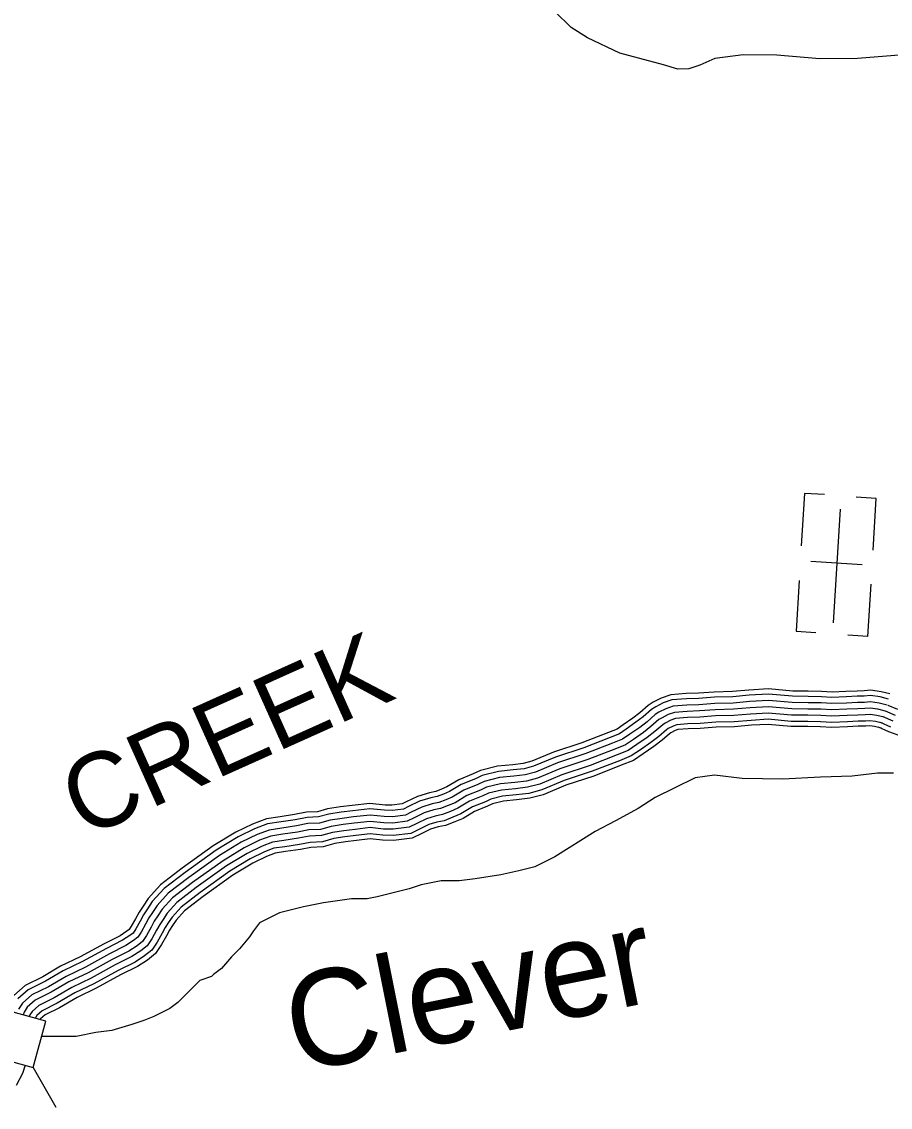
# Model space of a CAD drawing. Extents: x 1788175 to 1969470, y 584502 to 738744.
# Drawn here: x 1920052 to 1924349, y 616607 to 621977 of the extents above; entities that cross this region are included whole.
import ezdxf

# ---------------------------------------------------------------- set-up
doc = ezdxf.new("R2010")
doc.units = 0
for name, color, linetype in [('DESIGN - DRAINAGE - Bridges and Cross Drains Size Text', 7, 'Continuous'), ('DESIGN - ROW - Right-of-Way and Easement Labels', 7, 'Continuous'), ('DESIGN - TRANSPORTATION - Text', 7, 'Continuous'), ('DESIGN - UTILITIES - Cable (Underground) with Text', 7, 'Continuous'), ('SURVEY - DRAINAGE - Storm Sewer', 7, 'Continuous'), ('SURVEY - TRANSPORTATION - Roads', 7, 'Continuous')]:
    doc.layers.add(name, color=color, linetype=linetype)

msp = doc.modelspace()

# ---------------------------------------------------------------- linework, layer by layer
at = {"layer": 'DESIGN - TRANSPORTATION - Text'}
for points in [[(1923297.4, 621742.2), (1923227.1, 621763.2), (1923010.5, 621822.2), (1922851.6, 621898.1), (1922771, 621949), (1922690.1, 622028)], [(1924453.6, 621816.7), (1924188, 621794.9), (1924000.2, 621794.3), (1923788.1, 621811.3), (1923622.2, 621812.9), (1923480.5, 621794.9), (1923407, 621761.8), (1923353.3, 621745), (1923297.4, 621742.2)], [(1924365.3, 618259.4), (1924286.3, 618259.8), (1924160.6, 618246), (1924004.8, 618239.8), (1923817, 618231.1), (1923617.1, 618234.3), (1923479, 618250.4), (1923383.3, 618237), (1923284, 618187.5), (1923186.7, 618140.1), (1923101.5, 618084.8), (1922990.3, 618025.1), (1922888.6, 617971.4)], [(1922888.6, 617971.4), (1922689.6, 617846), (1922590.9, 617796.7), (1922511.9, 617776.9), (1922423, 617757.2), (1922294.7, 617737.5), (1922215.7, 617727.6), (1922186.1, 617727.6), (1922126.9, 617727.6), (1922028.2, 617707.8), (1921968.9, 617688.1), (1921890, 617668.3), (1921811, 617648.6), (1921761.6, 617638.7), (1921682.7, 617638.7), (1921613.6, 617628.9), (1921544.5, 617619), (1921445.7, 617599.2), (1921327.3, 617569.6), (1921228.6, 617520.3), (1921198.9, 617480.8), (1921179.2, 617451.2), (1921129.8, 617391.9), (1921090.4, 617352.5), (1921041, 617293.2), (1921001.5, 617263.6), (1920991.6, 617253.7), (1920932.4, 617234), (1920912.7, 617214.3), (1920873.2, 617174.8), (1920823.8, 617125.4), (1920784.3, 617095.8), (1920705.4, 617056.3), (1920656, 617036.6), (1920596.8, 617016.8), (1920498, 616987.2), (1920419.1, 616977.3), (1920320.4, 616957.6), (1920211.8, 616957.6), (1920150.5, 616957.6)]]:
    msp.add_lwpolyline(points, dxfattribs=at)
at = {"layer": 'DESIGN - UTILITIES - Cable (Underground) with Text'}
for p, q in [((1923924.4, 619644.3), (1923908.8, 619383.9)), ((1924023.9, 619638.3), (1923925, 619644.3)), ((1924279.9, 619619), (1924180.3, 619624.9)), ((1924264.4, 619362.7), (1924279.8, 619619)), ((1924210, 619291.4), (1923956.9, 619306.6)), ((1923898.5, 619213.3), (1923883.5, 618962.3)), ((1924238.9, 618937), (1924254.3, 619194.6)), ((1923883.6, 618962.3), (1923981.7, 618956.4)), ((1924238.7, 618937), (1924139.4, 618942.9))]:
    msp.add_line(p, q, dxfattribs=at)
msp.add_lwpolyline([(1924101, 619566.2), (1924067.2, 619004.1)], dxfattribs=at)
at = {"layer": 'SURVEY - DRAINAGE - Storm Sewer'}
msp.add_line((1920108.8, 616804.7), (1920221.4, 616607.4), dxfattribs=at)
msp.add_lwpolyline([(1920108.8, 616804.7), (1920171.3, 617033.9), (1919942.1, 617096.4), (1919879.6, 616867.1)], close=True, dxfattribs=at)
at = {"layer": 'SURVEY - TRANSPORTATION - Roads'}
for points in [[(1924347.5, 618652), (1924305.1, 618662.6), (1924252.4, 618670.1), (1924219.5, 618667.1), (1924185.3, 618666.6), (1924130.2, 618663.8), (1924061.1, 618660.9), (1924009.6, 618664), (1923943.4, 618665.2), (1923866.6, 618666), (1923747.4, 618676.6), (1923649.7, 618670.9), (1923569.3, 618663.8), (1923478.8, 618661.6), (1923399.8, 618655.4), (1923340.2, 618653.6), (1923262.9, 618647.6), (1923216, 618631.4), (1923176.2, 618610.7), (1923152.1, 618595.3), (1923109.8, 618558.3), (1923076, 618532.6), (1923028.5, 618499.3), (1922997.3, 618478.3), (1922954.5, 618461.2), (1922823.7, 618410.2), (1922683.3, 618363.8), (1922576.3, 618319.2), (1922532.3, 618307.5), (1922481.4, 618301.5), (1922406.1, 618294), (1922321.3, 618273.3), (1922285.9, 618256.2), (1922214.5, 618227.6), (1922156, 618192.2), (1922129.3, 618180.8), (1922100.3, 618169.6), (1922069.4, 618163.7), (1922010.1, 618145.5), (1921954.3, 618117.7), (1921933.9, 618107.7), (1921883.3, 618101.4), (1921849.3, 618102.4), (1921774.8, 618110.1), (1921687.1, 618099.9), (1921629.6, 618092.9), (1921565.4, 618083.1), (1921515.9, 618069.5), (1921461.4, 618066.8), (1921401, 618055.2), (1921331.1, 618044.4), (1921262.3, 618034.2), (1921193.8, 618008.6), (1921110.9, 617967.9), (1920999.5, 617900.5), (1920845, 617789.5), (1920738.5, 617708.3), (1920677.5, 617640.7), (1920652.5, 617603.1), (1920632.1, 617572.7), (1920615.1, 617539.9), (1920593.8, 617503.2), (1920583.2, 617486.8), (1920572.3, 617478.2), (1920538.1, 617456.3), (1920459.1, 617416.4), (1920340.9, 617351.1), (1920244.4, 617305.2), (1920156.6, 617253.5), (1920069.6, 617210.7), (1920012.2, 617160.4)], [(1924341.3, 618627), (1924300.1, 618637.3), (1924251.7, 618644.2), (1924220.9, 618641.4), (1924186.1, 618640.9), (1924131.3, 618638.1), (1924060.8, 618635.2), (1924008.6, 618638.3), (1923943.1, 618639.4), (1923865.3, 618640.3), (1923747, 618650.8), (1923651.6, 618645.2), (1923570.7, 618638.2), (1923480.1, 618635.9), (1923401.2, 618629.7), (1923341.6, 618627.9), (1923268.2, 618622.3), (1923226.2, 618607.7), (1923189.1, 618588.4), (1923167.6, 618574.7), (1923126.1, 618538.4), (1923091.1, 618511.8), (1923043.1, 618478.1), (1923009.3, 618455.5), (1922963.9, 618437.2), (1922832.4, 618386), (1922692.3, 618339.7), (1922584.6, 618294.8), (1922537.1, 618282.2), (1922484.1, 618276), (1922410.5, 618268.6), (1922330.1, 618249), (1922296.3, 618232.6), (1922226, 618204.5), (1922167.7, 618169.3), (1922139, 618156.9), (1922107.4, 618144.8), (1922075.6, 618138.7), (1922019.7, 618121.5), (1921965.7, 618094.6), (1921941.4, 618082.7), (1921884.5, 618075.6), (1921847.6, 618076.7), (1921774.9, 618084.3), (1921690.1, 618074.3), (1921633.1, 618067.4), (1921570.7, 618057.9), (1921520, 618043.9), (1921464.5, 618041.2), (1921405.4, 618029.8), (1921334.9, 618019), (1921268.7, 618009.2), (1921204, 617985), (1921123.3, 617945.3), (1921013.7, 617879.1), (1920860.3, 617768.8), (1920756, 617689.3), (1920697.9, 617624.8), (1920673.8, 617588.8), (1920654.2, 617559.6), (1920637.7, 617527.6), (1920615.8, 617489.8), (1920602.5, 617469.3), (1920587.2, 617457.2), (1920550.8, 617433.9), (1920471.2, 617393.6), (1920352.7, 617328.2), (1920256.5, 617282.4), (1920168.8, 617230.9), (1920084, 617189.1), (1920031.8, 617143.4)], [(1924333.8, 618597), (1924294.2, 618606.8), (1924250.9, 618613), (1924222.5, 618610.4), (1924187.2, 618609.9), (1924132.8, 618607.1), (1924060.5, 618604.2), (1924007.4, 618607.3), (1923942.6, 618608.4), (1923863.7, 618609.3), (1923746.5, 618619.8), (1923653.9, 618614.3), (1923572.5, 618607.2), (1923481.7, 618604.9), (1923402.9, 618598.8), (1923343.3, 618596.9), (1923274.6, 618591.7), (1923238.5, 618579.1), (1923204.6, 618561.5), (1923186.2, 618549.8), (1923145.7, 618514.3), (1923109.4, 618486.8), (1923060.6, 618452.5), (1923023.9, 618427.9), (1922975.3, 618408.4), (1922842.9, 618356.8), (1922703.2, 618310.7), (1922594.6, 618265.4), (1922543, 618251.7), (1922487.5, 618245.1), (1922415.7, 618238), (1922340.6, 618219.6), (1922308.8, 618204.2), (1922239.8, 618176.7), (1922182, 618141.6), (1922150.7, 618128.2), (1922116, 618114.9), (1922083.1, 618108.6), (1922031.3, 618092.6), (1921979.4, 618066.8), (1921950.4, 618052.6), (1921886, 618044.5), (1921845.5, 618045.8), (1921775.1, 618053.1), (1921693.8, 618043.6), (1921637.3, 618036.7), (1921577.2, 618027.5), (1921524.9, 618013.1), (1921468.2, 618010.4), (1921410.7, 617999.3), (1921339.5, 617988.3), (1921276.5, 617979), (1921216.3, 617956.5), (1921138.1, 617918.1), (1921030.8, 617853.2), (1920878.8, 617743.9), (1920777.1, 617666.4), (1920722.4, 617605.8), (1920699.6, 617571.6), (1920681, 617543.8), (1920664.9, 617512.7), (1920642.2, 617473.6), (1920625.8, 617448.2), (1920605.3, 617431.9), (1920566.2, 617407), (1920485.7, 617366.2), (1920366.8, 617300.6), (1920271, 617255), (1920183.5, 617203.6), (1920101.4, 617163.1), (1920055.5, 617123), (1920035.6, 617092.1)], [(1924326.3, 618566.9), (1924288.2, 618576.4), (1924250.1, 618581.8), (1924224.2, 618579.4), (1924188.2, 618578.9), (1924134.2, 618576.2), (1924060.2, 618573.1), (1924006.2, 618576.3), (1923942.2, 618577.4), (1923862.2, 618578.3), (1923746.1, 618588.7), (1923656.1, 618583.4), (1923574.2, 618576.2), (1923483.3, 618574), (1923404.6, 618567.8), (1923344.9, 618566), (1923281, 618561.1), (1923250.8, 618550.6), (1923220.1, 618534.6), (1923204.9, 618524.9), (1923165.3, 618490.3), (1923127.7, 618461.7), (1923078.1, 618427), (1923038.5, 618400.4), (1922986.7, 618379.6), (1922853.4, 618327.6), (1922714, 618281.6), (1922604.6, 618236), (1922548.8, 618221.2), (1922490.9, 618214.3), (1922421, 618207.3), (1922351.2, 618190.3), (1922321.4, 618175.9), (1922253.7, 618148.9), (1922196.2, 618114), (1922162.3, 618099.5), (1922124.5, 618084.9), (1922090.6, 618078.4), (1922042.8, 618063.7), (1921993.1, 618039), (1921959.3, 618022.5), (1921887.5, 618013.5), (1921843.4, 618014.8), (1921775.3, 618021.9), (1921697.5, 618012.8), (1921641.5, 618006), (1921583.7, 617997.1), (1921529.8, 617982.3), (1921471.9, 617979.5), (1921416, 617968.7), (1921344.2, 617957.7), (1921284.3, 617948.8), (1921228.5, 617928), (1921153, 617890.9), (1921047.8, 617827.3), (1920897.2, 617719), (1920798.2, 617643.5), (1920746.9, 617586.7), (1920725.4, 617554.3), (1920707.7, 617528), (1920692.1, 617497.8), (1920668.6, 617457.4), (1920649, 617427.1), (1920623.3, 617406.7), (1920581.6, 617380), (1920500.1, 617338.8), (1920381, 617273), (1920285.6, 617227.6), (1920198.2, 617176.3), (1920118.7, 617137.1), (1920079.2, 617102.5), (1920063.5, 617078.2), (1920058.5, 617064.6)], [(1924374.6, 618545.5), (1924326.3, 618566.9), (1924288.2, 618576.4), (1924250.1, 618581.8), (1924224.2, 618579.4), (1924188.2, 618578.9), (1924134.2, 618576.2), (1924060.2, 618573.1), (1924006.2, 618576.3), (1923942.2, 618577.4), (1923862.2, 618578.3), (1923746.1, 618588.7), (1923656.1, 618583.4), (1923574.2, 618576.2), (1923483.3, 618574), (1923404.6, 618567.8), (1923344.9, 618566), (1923281, 618561.1), (1923250.8, 618550.6), (1923220.1, 618534.6), (1923204.9, 618524.9), (1923165.3, 618490.3), (1923127.7, 618461.7), (1923078.1, 618427), (1923038.5, 618400.4), (1922986.7, 618379.6), (1922853.4, 618327.6), (1922714, 618281.6), (1922604.6, 618236), (1922548.8, 618221.2), (1922490.9, 618214.3), (1922421, 618207.3), (1922351.2, 618190.3), (1922321.4, 618175.9), (1922253.7, 618148.9), (1922196.2, 618114), (1922162.3, 618099.5), (1922124.5, 618084.9), (1922090.6, 618078.4), (1922042.8, 618063.7), (1921993.1, 618039), (1921959.3, 618022.5), (1921887.5, 618013.5), (1921843.4, 618014.8), (1921775.3, 618021.9), (1921697.5, 618012.8), (1921641.5, 618006), (1921583.7, 617997.1), (1921529.8, 617982.3), (1921471.9, 617979.5), (1921416, 617968.7), (1921344.2, 617957.7), (1921284.3, 617948.8), (1921228.5, 617928), (1921153, 617890.9), (1921047.8, 617827.3), (1920897.2, 617719), (1920798.2, 617643.5), (1920746.9, 617586.7), (1920725.4, 617554.3), (1920707.7, 617528), (1920692.1, 617497.8), (1920668.6, 617457.4), (1920649, 617427.1), (1920623.3, 617406.7), (1920581.6, 617380), (1920500.1, 617338.8), (1920381, 617273), (1920285.6, 617227.6), (1920198.2, 617176.3), (1920118.7, 617137.1), (1920079.2, 617102.5), (1920063.5, 617078.2), (1920058.5, 617064.6)], [(1924318.9, 618536.8), (1924282.3, 618545.9), (1924249.3, 618550.6), (1924225.8, 618548.5), (1924189.2, 618547.9), (1924135.6, 618545.2), (1924060, 618542.1), (1924005, 618545.4), (1923941.8, 618546.4), (1923860.6, 618547.3), (1923745.6, 618557.6), (1923658.4, 618552.5), (1923576, 618545.3), (1923484.9, 618543), (1923406.3, 618536.8), (1923346.6, 618535), (1923287.3, 618530.5), (1923263.1, 618522.1), (1923235.6, 618507.7), (1923223.5, 618500), (1923184.9, 618466.3), (1923146, 618436.7), (1923095.7, 618401.4), (1923053, 618372.8), (1922998.1, 618350.8), (1922863.9, 618298.4), (1922724.8, 618252.5), (1922614.6, 618206.5), (1922554.6, 618190.6), (1922494.2, 618183.5), (1922426.2, 618176.7), (1922361.7, 618161), (1922333.9, 618147.5), (1922267.6, 618121), (1922210.4, 618086.4), (1922174, 618070.8), (1922133.1, 618055), (1922098.1, 618048.3), (1922054.3, 618034.9), (1922006.8, 618011.2), (1921968.3, 617992.4), (1921888.9, 617982.4), (1921841.4, 617983.9), (1921775.6, 617990.7), (1921701.1, 617982), (1921645.8, 617975.2), (1921590.1, 617966.8), (1921534.8, 617951.5), (1921475.6, 617948.7), (1921421.3, 617938.2), (1921348.8, 617927), (1921292.1, 617918.6), (1921240.8, 617899.5), (1921167.9, 617863.6), (1921064.9, 617801.4), (1920915.7, 617694.1), (1920819.3, 617620.6), (1920771.5, 617567.6), (1920751.1, 617537.1), (1920734.4, 617512.2), (1920719.3, 617482.9), (1920695.1, 617441.2), (1920672.3, 617405.9), (1920641.3, 617381.4), (1920597, 617353.1), (1920514.6, 617311.4), (1920395.2, 617245.4), (1920300.1, 617200.2), (1920213, 617149), (1920136.1, 617111.1), (1920102.9, 617082), (1920091.4, 617064.3), (1920088.5, 617056.4)], [(1924374.6, 618545.5), (1924326.3, 618566.9)], [(1924386.2, 618574.3), (1924338.9, 618595.2)], [(1924311.4, 618506.7), (1924276.3, 618515.4), (1924248.5, 618519.4), (1924227.4, 618517.5), (1924190.2, 618517), (1924137.1, 618514.2), (1924059.7, 618511), (1924003.8, 618514.4), (1923941.3, 618515.5), (1923859.1, 618516.3), (1923745.1, 618526.5), (1923660.6, 618521.5), (1923577.7, 618514.3), (1923486.5, 618512), (1923408, 618505.9), (1923348.3, 618504), (1923293.7, 618499.9), (1923275.4, 618493.5), (1923251.1, 618480.9), (1923242.2, 618475.1), (1923204.5, 618442.2), (1923164.2, 618411.6), (1923113.2, 618375.8), (1923067.6, 618345.2), (1923009.5, 618321.9), (1922874.4, 618269.3), (1922735.7, 618223.5), (1922624.6, 618177.1), (1922560.4, 618160.1), (1922497.6, 618152.7), (1922431.4, 618146.1), (1922372.3, 618131.6), (1922346.4, 618119.1), (1922281.5, 618093.2), (1922224.6, 618058.7), (1922185.7, 618042.1), (1922141.6, 618025.1), (1922105.6, 618018.2), (1922065.9, 618006), (1922020.6, 617983.4), (1921977.3, 617962.3), (1921890.4, 617951.3), (1921839.3, 617952.9), (1921775.8, 617959.5), (1921704.8, 617951.2), (1921650, 617944.5), (1921596.6, 617936.4), (1921539.7, 617920.8), (1921479.3, 617917.8), (1921426.6, 617907.6), (1921353.4, 617896.4), (1921299.8, 617888.4), (1921253.1, 617871), (1921182.8, 617836.4), (1921082, 617775.5), (1920934.1, 617669.2), (1920840.4, 617597.7), (1920796, 617548.5), (1920776.9, 617519.8), (1920761.2, 617496.4), (1920746.5, 617468), (1920721.5, 617424.9), (1920695.5, 617384.8), (1920659.3, 617356.1), (1920612.4, 617326.1), (1920529.1, 617284), (1920409.3, 617217.9), (1920314.7, 617172.8), (1920227.7, 617121.7), (1920153.5, 617085.1), (1920126.5, 617061.5), (1920119.3, 617050.4), (1920118.6, 617048.2)], [(1924305.4, 618482.7), (1924271.6, 618491.1), (1924247.9, 618494.5), (1924228.7, 618492.8), (1924191, 618492.3), (1924138.2, 618489.5), (1924059.4, 618486.3), (1924002.9, 618489.7), (1923941, 618490.7), (1923857.9, 618491.6), (1923744.7, 618501.7), (1923662.4, 618496.9), (1923579.1, 618489.6), (1923487.8, 618487.3), (1923409.3, 618481.2), (1923349.6, 618479.4), (1923298.8, 618475.5), (1923285.2, 618470.7), (1923263.5, 618459.4), (1923257, 618455.3), (1923220.2, 618423), (1923178.8, 618391.7), (1923127.2, 618355.4), (1923079.2, 618323.3), (1923018.6, 618299), (1922882.8, 618246), (1922744.3, 618200.3), (1922632.5, 618153.7), (1922565.1, 618135.8), (1922500.3, 618128.1), (1922435.6, 618121.6), (1922380.7, 618108.2), (1922356.4, 618096.5), (1922292.5, 618071), (1922235.9, 618036.7), (1922195, 618019.2), (1922148.5, 618001.2), (1922111.6, 617994.2), (1922075.1, 617982.9), (1922031.5, 617961.2), (1921984.5, 617938.3), (1921891.5, 617926.6), (1921837.6, 617928.3), (1921775.9, 617934.6), (1921707.7, 617926.7), (1921653.3, 617920), (1921601.7, 617912.2), (1921543.6, 617896.2), (1921482.3, 617893.2), (1921430.8, 617883.3), (1921357.1, 617871.9), (1921306, 617864.4), (1921262.9, 617848.3), (1921194.7, 617814.7), (1921095.7, 617754.9), (1920948.9, 617649.3), (1920857.2, 617579.4), (1920815.6, 617533.3), (1920797.4, 617506.1), (1920782.5, 617483.8), (1920768.2, 617456.1), (1920742.6, 617412), (1920714.1, 617368), (1920673.7, 617336), (1920624.6, 617304.6), (1920540.7, 617262.1), (1920420.6, 617195.9), (1920326.3, 617150.9), (1920239.4, 617099.9), (1920167.3, 617064.4), (1920145.4, 617045.2), (1920143.1, 617041.6)], [(1924351.5, 618488), (1924301.3, 618510.2)], [(1924363.1, 618516.7), (1924313.8, 618538.5)], [(1924470.4, 618418.7), (1924342.3, 618465), (1924291.3, 618487.6)], [(1920068.8, 616815.6), (1920054.9, 616774), (1920023.5, 616715.6)]]:
    msp.add_lwpolyline(points, dxfattribs=at)

# ---------------------------------------------------------------- texts
at = {"layer": 'DESIGN - DRAINAGE - Bridges and Cross Drains Size Text'}
msp.add_text('Clever', height=475, rotation=11.309, dxfattribs=at).set_placement((1921410.5, 616776.6))
at = {"layer": 'DESIGN - ROW - Right-of-Way and Easement Labels'}
msp.add_text('CREEK', height=370, rotation=24.1776, dxfattribs=at).set_placement((1920358.5, 617935))

doc.saveas('drawing.dxf')
